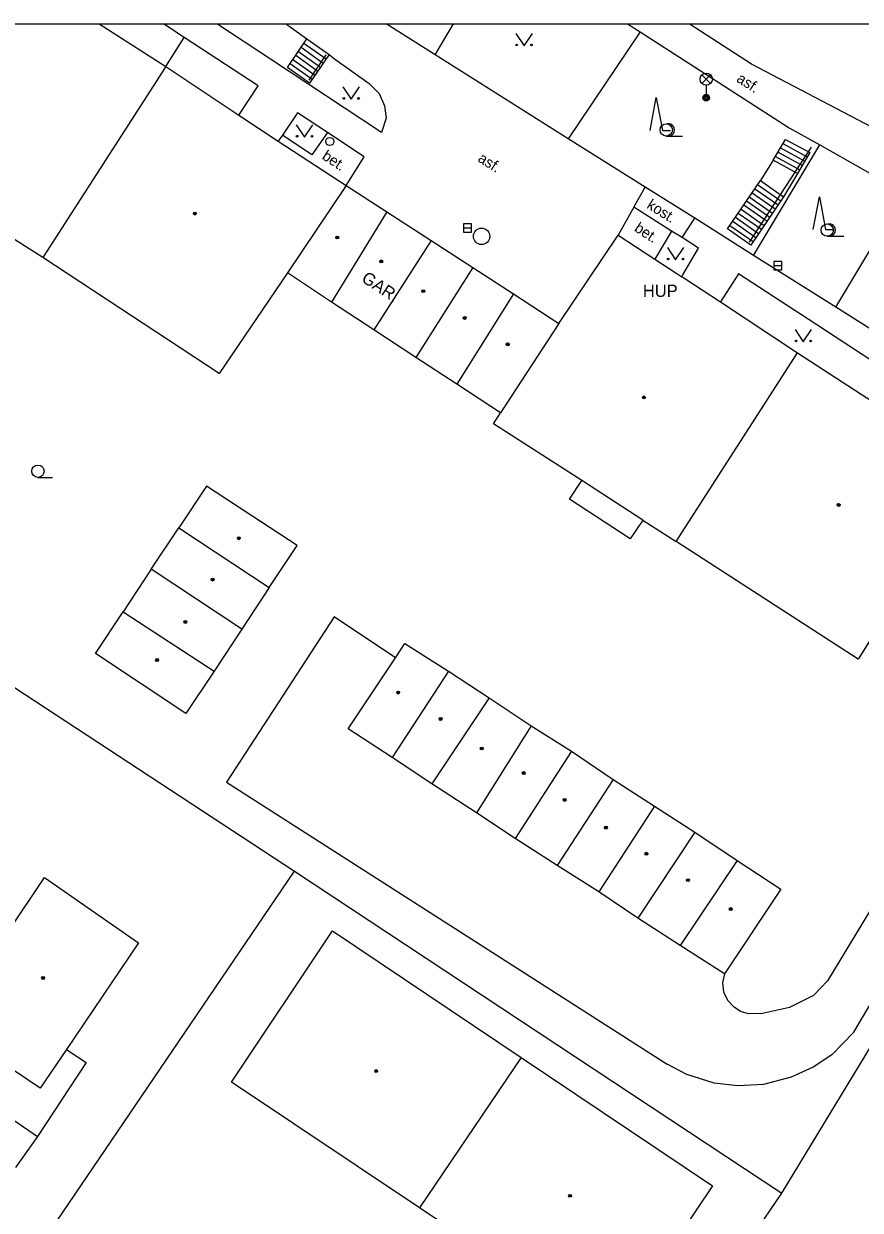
# Model space of a CAD drawing. Extents: x -600309 to -598967, y -1161267 to -1160292.
# Drawn here: x -600216.3 to -600165.3, y -1160364.6 to -1160292.3 of the extents above; entities that cross this region are included whole.
import ezdxf

# ---------------------------------------------------------------- set-up
doc = ezdxf.new("R2010")
doc.units = 0
for name, color, linetype in [('Level 10', 7, 'Continuous'), ('Level 11', 7, 'Continuous'), ('Level 21', 7, 'Continuous'), ('Level 27', 7, 'Continuous'), ('Level 31', 7, 'Continuous'), ('Level 33', 7, 'Continuous'), ('Level 36', 7, 'Continuous'), ('Level 39', 7, 'Continuous'), ('Level 40', 7, 'Continuous'), ('Level 41', 7, 'Continuous'), ('Level 5', 7, 'Continuous'), ('Level 7', 7, 'Continuous'), ('Level 9', 7, 'Continuous'), ('Vrstva 63', 7, 'Continuous')]:
    doc.layers.add(name, color=color, linetype=linetype)

msp = doc.modelspace()

# ---------------------------------------------------------------- linework, layer by layer
at = {"layer": 'Level 10'}
for points in [[(-600145.64, -1160308.61), (-600159.8911, -1160301.1322), (-600171.94, -1160294.81), (-600175.7452, -1160292.3474)], [(-600165.7199, -1160353.77), (-600148.98, -1160325.47), (-600148.9, -1160325.34)], [(-600193.63, -1160330.9699), (-600197.36, -1160328.48), (-600203.9099, -1160338.56), (-600177.08, -1160355.73)], [(-600161.2, -1160340.56), (-600167.31, -1160350.6599), (-600168.18, -1160351.55), (-600169.64, -1160352.27), (-600171.28, -1160352.65), (-600172.13, -1160352.67), (-600172.62, -1160352.52), (-600173.01, -1160352.25)], [(-600173.59, -1160350.2199), (-600173.71, -1160350.77), (-600173.64, -1160351.33), (-600173.4, -1160351.84), (-600173.01, -1160352.25)], [(-600165.7199, -1160353.77), (-600167.05, -1160355.17), (-600168.2, -1160355.9099), (-600169.52, -1160356.53), (-600171.21, -1160356.96), (-600172.77, -1160357.05), (-600174.21, -1160356.88), (-600175.89, -1160356.36), (-600177.08, -1160355.73)]]:
    msp.add_lwpolyline(points, dxfattribs=at)
at = {"layer": 'Level 11'}
msp.add_line((-600206.49, -1160293.18), (-600207.7456, -1160292.3474), dxfattribs=at)
for points in [[(-600194.4699, -1160298.98), (-600201.24, -1160294.5), (-600204.4956, -1160292.3474)], [(-600200.2831, -1160292.3474), (-600200.17, -1160292.43), (-600199.02, -1160293.26), (-600197.67, -1160294.23), (-600197.33, -1160294.48), (-600195.23, -1160295.98)], [(-600150.02, -1160320.21), (-600166.81, -1160309.62), (-600171.83, -1160306.46), (-600175.4, -1160304.2), (-600178.42, -1160302.3), (-600183.1, -1160299.35), (-600191.2, -1160294.24), (-600194.1992, -1160292.3474)], [(-600179.4861, -1160292.3474), (-600178.72, -1160292.84), (-600169.65, -1160298.68), (-600167.79, -1160299.73), (-600162.62, -1160302.64), (-600161.0992, -1160303.4984), (-600154.69, -1160307.11), (-600145.11, -1160311.33)], [(-600207.6, -1160294.96), (-600206.49, -1160293.18)], [(-600203.17, -1160297.92), (-600201.99, -1160296.14), (-600206.49, -1160293.18)], [(-600200.2, -1160295.01), (-600199.02, -1160293.26)], [(-600199.2, -1160293.53), (-600197.85, -1160294.49)], [(-600199.53, -1160294.03), (-600198.18, -1160294.99)], [(-600199.37, -1160293.78), (-600198.02, -1160294.74)], [(-600197.67, -1160294.23), (-600198.85, -1160295.97)], [(-600200.04, -1160294.77), (-600198.69, -1160295.73)], [(-600199.87, -1160294.52), (-600198.52, -1160295.48)], [(-600199.7, -1160294.27), (-600198.35, -1160295.23)], [(-600198.85, -1160295.97), (-600200.2, -1160295.01)], [(-600195.23, -1160295.98), (-600194.61, -1160296.59), (-600194.29, -1160297.34), (-600194.18, -1160298.1), (-600194.4699, -1160298.98)], [(-600196.63, -1160302.2), (-600195.52, -1160300.45), (-600197.77, -1160298.97), (-600199.59, -1160297.78), (-600200.51, -1160299.13), (-600200.76, -1160299.5)], [(-600197.77, -1160298.97), (-600198.72, -1160300.34), (-600200.51, -1160299.13)], [(-600168.4, -1160300.2), (-600169.14, -1160301.47), (-600170.62, -1160300.66), (-600169.88, -1160299.39), (-600168.4, -1160300.2)], [(-600170.18, -1160299.91), (-600168.7, -1160300.72)], [(-600170.03, -1160299.65), (-600168.55, -1160300.46)], [(-600170.62, -1160300.66), (-600171.4, -1160301.9)], [(-600170.48, -1160300.43), (-600169, -1160301.24)], [(-600170.33, -1160300.17), (-600168.85, -1160300.98)], [(-600169.14, -1160301.47), (-600169.99, -1160302.89)], [(-600173.4, -1160304.84), (-600171.4, -1160301.9), (-600169.99, -1160302.89), (-600171.99, -1160305.83), (-600173.4, -1160304.84)], [(-600171.57, -1160302.15), (-600170.16, -1160303.14)], [(-600179.11, -1160303.52), (-600178.42, -1160302.3)], [(-600172.08, -1160302.89), (-600170.67, -1160303.88)], [(-600171.91, -1160302.64), (-600170.5, -1160303.63)], [(-600171.74, -1160302.4), (-600170.33, -1160303.39)], [(-600176.81, -1160304.98), (-600179.11, -1160303.52), (-600180.07, -1160305.2199)], [(-600172.58, -1160303.64), (-600171.17, -1160304.63)], [(-600172.41, -1160303.39), (-600171, -1160304.38)], [(-600172.24, -1160303.14), (-600170.83, -1160304.13)], [(-600176.17, -1160305.38), (-600175.4, -1160304.2)], [(-600172.92, -1160304.13), (-600171.51, -1160305.12)], [(-600172.75, -1160303.88), (-600171.34, -1160304.87)], [(-600176.81, -1160304.98), (-600177.84, -1160306.68)], [(-600176.12, -1160307.65), (-600175.18, -1160306.01), (-600176.17, -1160305.38), (-600176.81, -1160304.98)], [(-600173.26, -1160304.63), (-600171.85, -1160305.62)], [(-600173.09, -1160304.38), (-600171.68, -1160305.37)], [(-600176.18, -1160307.76), (-600176.12, -1160307.65)], [(-600168.02, -1160310.64), (-600172.74, -1160307.58), (-600173.83, -1160309.28)], [(-600164.51, -1160315.4099), (-600163.39, -1160313.69), (-600168.02, -1160310.64)], [(-600178.57, -1160322.58), (-600179.34, -1160323.7199), (-600183.03, -1160321.31), (-600182.28, -1160320.18)], [(-600199.77, -1160343.98), (-600170.09, -1160363.59)], [(-600213.65, -1160354.83), (-600212.46, -1160355.62), (-600215.43, -1160360.13)], [(-600216.81, -1160359.18), (-600215.43, -1160360.13)], [(-600215.43, -1160360.13), (-600216.75, -1160362.03)]]:
    msp.add_lwpolyline(points, dxfattribs=at)
at = {"layer": 'Level 21'}
msp.add_line((-600191.2, -1160294.24), (-600190.0877, -1160292.3474), dxfattribs=at)
for points in [[(-600178.72, -1160292.84), (-600183.1, -1160299.35)], [(-600171.83, -1160306.46), (-600167.79, -1160299.73)], [(-600166.81, -1160309.62), (-600162.62, -1160302.64)]]:
    msp.add_lwpolyline(points, dxfattribs=at)
at = {"layer": 'Level 27'}
for p, q in [((-600189.49, -1160304.79), (-600188.99, -1160304.79)), ((-600170.59, -1160307.08), (-600170.09, -1160307.08))]:
    msp.add_line(p, q, dxfattribs=at)
for points in [[(-600189.49, -1160305.04), (-600188.99, -1160305.04), (-600188.99, -1160304.54), (-600189.49, -1160304.54)], [(-600170.59, -1160307.33), (-600170.09, -1160307.33), (-600170.09, -1160306.83), (-600170.59, -1160306.83)]]:
    msp.add_lwpolyline(points, close=True, dxfattribs=at)
msp.add_circle((-600188.38, -1160305.3), 0.5, dxfattribs=at)
at = {"layer": 'Level 31'}
msp.add_circle((-600197.62, -1160299.52), 0.25, dxfattribs=at)
at = {"layer": 'Level 33'}
for p, q in [((-600174.965, -1160295.99), (-600174.435, -1160295.46)), ((-600174.965, -1160295.46), (-600174.435, -1160295.99)), ((-600174.7, -1160296.1), (-600174.7, -1160296.85))]:
    msp.add_line(p, q, dxfattribs=at)
for centre, radius in [((-600174.7, -1160295.725), 0.375), ((-600174.7, -1160296.85), 0.2), ((-600174.7, -1160296.85), 0.1445), ((-600174.7, -1160296.85), 0.0876)]:
    msp.add_circle(centre, radius, dxfattribs=at)
at = {"layer": 'Level 36'}
for p, q in [((-600177.14, -1160299.195), (-600176.14, -1160299.195)), ((-600167.33, -1160305.295), (-600166.33, -1160305.295)), ((-600215.39, -1160319.985), (-600214.515, -1160319.985))]:
    msp.add_line(p, q, dxfattribs=at)
for points in [[(-600186.29, -1160292.94), (-600185.79, -1160293.69), (-600185.29, -1160292.94)], [(-600196.82, -1160296.2), (-600196.32, -1160296.95), (-600195.82, -1160296.2)], [(-600178.119, -1160298.848), (-600177.744, -1160296.848), (-600177.369, -1160298.848), (-600176.869, -1160298.848)], [(-600199.66, -1160298.5), (-600199.16, -1160299.25), (-600198.66, -1160298.5)], [(-600168.189, -1160304.888), (-600167.814, -1160302.888), (-600167.439, -1160304.888), (-600166.939, -1160304.888)], [(-600177.07, -1160305.98), (-600176.57, -1160306.73), (-600176.07, -1160305.98)], [(-600169.29, -1160310.97), (-600168.79, -1160311.72), (-600168.29, -1160310.97)]]:
    msp.add_lwpolyline(points, dxfattribs=at)
for centre, radius in [((-600186.2402, -1160293.6398), 0.05), ((-600185.3408, -1160293.6398), 0.05), ((-600196.7702, -1160296.8998), 0.05), ((-600195.8708, -1160296.8998), 0.05), ((-600177.14, -1160298.8196), 0.375), ((-600199.6102, -1160299.1998), 0.05), ((-600198.7108, -1160299.1998), 0.05), ((-600167.33, -1160304.9196), 0.375), ((-600177.0202, -1160306.6798), 0.05), ((-600176.1208, -1160306.6798), 0.05), ((-600169.2402, -1160311.6698), 0.05), ((-600168.3408, -1160311.6698), 0.05), ((-600215.3901, -1160319.6099), 0.375)]:
    msp.add_circle(centre, radius, dxfattribs=at)
for centre in [(-600177.015, -1160298.8196), (-600167.205, -1160304.9196)]:
    msp.add_arc(centre, 0.375, 260.405931, 99.594069, dxfattribs=at)
at = {"layer": 'Level 39'}
for centre, radius in [((-600205.84, -1160303.9099), 0.09), ((-600205.84, -1160303.9099), 0.0398), ((-600197.17, -1160305.37), 0.09), ((-600197.17, -1160305.37), 0.0398), ((-600194.49, -1160306.83), 0.09), ((-600194.49, -1160306.83), 0.0398), ((-600191.93, -1160308.64), 0.09), ((-600191.93, -1160308.64), 0.0398), ((-600189.4099, -1160310.27), 0.09), ((-600189.4099, -1160310.27), 0.0398), ((-600186.79, -1160311.88), 0.09), ((-600186.79, -1160311.88), 0.0398), ((-600178.5, -1160315.11), 0.09), ((-600178.5, -1160315.11), 0.0398), ((-600166.64, -1160321.6599), 0.09), ((-600166.64, -1160321.6599), 0.0398), ((-600203.1599, -1160323.69), 0.09), ((-600203.1599, -1160323.69), 0.0398), ((-600204.76, -1160326.21), 0.09), ((-600204.76, -1160326.21), 0.0398), ((-600206.4099, -1160328.79), 0.09), ((-600206.4099, -1160328.79), 0.0398), ((-600208.14, -1160331.11), 0.09), ((-600208.14, -1160331.11), 0.0398), ((-600193.46, -1160333.09), 0.09), ((-600193.46, -1160333.09), 0.0398), ((-600190.88, -1160334.7), 0.09), ((-600190.88, -1160334.7), 0.0398), ((-600188.37, -1160336.5), 0.09), ((-600188.37, -1160336.5), 0.0398), ((-600185.81, -1160338), 0.09), ((-600185.81, -1160338), 0.0398), ((-600183.33, -1160339.63), 0.09), ((-600183.33, -1160339.63), 0.0398), ((-600180.81, -1160341.32), 0.09), ((-600180.81, -1160341.32), 0.0398), ((-600178.34, -1160342.9099), 0.09), ((-600178.34, -1160342.9099), 0.0398), ((-600175.82, -1160344.52), 0.09), ((-600175.82, -1160344.52), 0.0398), ((-600173.21, -1160346.28), 0.09), ((-600173.21, -1160346.28), 0.0398), ((-600215.08, -1160350.48), 0.09), ((-600215.08, -1160350.48), 0.0398), ((-600194.8, -1160356.15), 0.09), ((-600194.8, -1160356.15), 0.0398), ((-600182.99, -1160363.75), 0.09), ((-600182.99, -1160363.75), 0.0398)]:
    msp.add_circle(centre, radius, dxfattribs=at)
at = {"layer": 'Level 5'}
msp.add_line((-600211.6584, -1160292.3474), (-600207.6, -1160294.96), dxfattribs=at)
for points in [[(-600207.6, -1160294.96), (-600215.1, -1160306.58)], [(-600207.6, -1160294.96), (-600203.17, -1160297.92)], [(-600203.17, -1160297.92), (-600200.76, -1160299.5)], [(-600200.76, -1160299.5), (-600196.63, -1160302.2)], [(-600196.63, -1160302.2), (-600200.2, -1160307.53)], [(-600196.63, -1160302.2), (-600194.14, -1160303.81)], [(-600194.14, -1160303.81), (-600197.51, -1160309.3)], [(-600194.14, -1160303.81), (-600191.45, -1160305.56)], [(-600215.1, -1160306.58), (-600217.9, -1160304.83)], [(-600191.45, -1160305.56), (-600194.94, -1160310.99)], [(-600191.45, -1160305.56), (-600188.9099, -1160307.2)], [(-600183.67, -1160310.6), (-600180.07, -1160305.2199)], [(-600180.07, -1160305.2199), (-600177.84, -1160306.68), (-600176.49, -1160307.56)], [(-600204.35, -1160313.6599), (-600215.1, -1160306.58)], [(-600188.9099, -1160307.2), (-600192.38, -1160312.68)], [(-600188.9099, -1160307.2), (-600186.44, -1160308.81)], [(-600200.2, -1160307.53), (-600204.35, -1160313.6599)], [(-600197.51, -1160309.3), (-600200.2, -1160307.53)], [(-600176.49, -1160307.56), (-600176.18, -1160307.76)], [(-600176.18, -1160307.76), (-600176.07, -1160307.83)], [(-600176.07, -1160307.83), (-600173.83, -1160309.28)], [(-600194.94, -1160310.99), (-600197.51, -1160309.3)], [(-600186.44, -1160308.81), (-600189.89, -1160314.31)], [(-600186.44, -1160308.81), (-600183.67, -1160310.6)], [(-600173.83, -1160309.28), (-600169.15, -1160312.4)], [(-600183.67, -1160310.6), (-600187.23, -1160316.06)], [(-600192.38, -1160312.68), (-600194.94, -1160310.99)], [(-600189.89, -1160314.31), (-600192.38, -1160312.68)], [(-600176.53, -1160323.89), (-600169.15, -1160312.4)], [(-600169.15, -1160312.4), (-600164.51, -1160315.4099)], [(-600187.23, -1160316.06), (-600189.89, -1160314.31)], [(-600187.65, -1160316.7199), (-600187.23, -1160316.06)], [(-600182.28, -1160320.18), (-600187.65, -1160316.7199)], [(-600178.57, -1160322.58), (-600182.28, -1160320.18)], [(-600205.13, -1160320.51), (-600206.81, -1160323.05)], [(-600199.61, -1160324.14), (-600205.13, -1160320.51)], [(-600208.49, -1160325.58), (-600206.81, -1160323.05)], [(-600206.81, -1160323.05), (-600201.31, -1160326.69)], [(-600178.57, -1160322.58), (-600176.53, -1160323.89)], [(-600165.46, -1160331.05), (-600176.53, -1160323.89)], [(-600201.31, -1160326.69), (-600199.61, -1160324.14)], [(-600208.49, -1160325.58), (-600210.2, -1160328.18)], [(-600202.98, -1160329.23), (-600208.49, -1160325.58)], [(-600201.31, -1160326.69), (-600202.98, -1160329.23)], [(-600211.89, -1160330.7199), (-600210.2, -1160328.18)], [(-600210.2, -1160328.18), (-600204.67, -1160331.78)], [(-600202.98, -1160329.23), (-600204.67, -1160331.78)], [(-600193.63, -1160330.9699), (-600193.05, -1160330.11)], [(-600193.05, -1160330.11), (-600190.39, -1160331.78)], [(-600164.7, -1160329.86), (-600165.46, -1160331.05)], [(-600206.39, -1160334.36), (-600211.89, -1160330.7199)], [(-600196.5, -1160335.31), (-600193.63, -1160330.9699)], [(-600204.67, -1160331.78), (-600206.39, -1160334.36)], [(-600190.39, -1160331.78), (-600193.83, -1160337.04)], [(-600190.39, -1160331.78), (-600187.92, -1160333.42)], [(-600187.92, -1160333.42), (-600191.4, -1160338.6599)], [(-600187.92, -1160333.42), (-600185.36, -1160335.11)], [(-600193.83, -1160337.04), (-600196.5, -1160335.31)], [(-600185.36, -1160335.11), (-600188.68, -1160340.4099)], [(-600185.36, -1160335.11), (-600182.9, -1160336.67)], [(-600182.9, -1160336.67), (-600186.33, -1160341.98)], [(-600182.9, -1160336.67), (-600180.36, -1160338.39)], [(-600191.4, -1160338.6599), (-600193.83, -1160337.04)], [(-600188.68, -1160340.4099), (-600191.4, -1160338.6599)], [(-600180.36, -1160338.39), (-600183.78, -1160343.62)], [(-600180.36, -1160338.39), (-600177.85, -1160340.02)], [(-600186.33, -1160341.98), (-600188.68, -1160340.4099)], [(-600177.85, -1160340.02), (-600181.24, -1160345.23)], [(-600177.85, -1160340.02), (-600175.4, -1160341.59)], [(-600175.4, -1160341.59), (-600178.86, -1160346.83)], [(-600175.4, -1160341.59), (-600172.81, -1160343.32)], [(-600183.78, -1160343.62), (-600186.33, -1160341.98)], [(-600172.81, -1160343.32), (-600176.28, -1160348.5)], [(-600172.81, -1160343.32), (-600170.1599, -1160345.07)], [(-600181.24, -1160345.23), (-600183.78, -1160343.62)], [(-600219.44, -1160350.9699), (-600214.99, -1160344.36)], [(-600214.99, -1160344.36), (-600209.27, -1160348.34)], [(-600178.86, -1160346.83), (-600181.24, -1160345.23)], [(-600170.1599, -1160345.07), (-600173.59, -1160350.2199)], [(-600176.28, -1160348.5), (-600178.86, -1160346.83)], [(-600203.6, -1160356.82), (-600197.45, -1160347.61)], [(-600197.45, -1160347.61), (-600185.9699, -1160355.32)], [(-600209.27, -1160348.34), (-600213.65, -1160354.83)], [(-600173.59, -1160350.2199), (-600176.28, -1160348.5)], [(-600215.25, -1160357.2), (-600221.02, -1160353.31)], [(-600213.65, -1160354.83), (-600215.25, -1160357.2)], [(-600185.9699, -1160355.32), (-600192.17, -1160364.48)], [(-600185.9699, -1160355.32), (-600174.33, -1160363.14)], [(-600192.17, -1160364.48), (-600203.6, -1160356.82)], [(-600174.33, -1160363.14), (-600180.49, -1160372.35)], [(-600180.49, -1160372.35), (-600192.17, -1160364.48)]]:
    msp.add_lwpolyline(points, dxfattribs=at)
at = {"layer": 'Level 7'}
for points in [[(-600221.27, -1160329.87), (-600199.77, -1160343.98)], [(-600223.07, -1160378.32), (-600214.62, -1160365.87), (-600199.77, -1160343.98)], [(-600170.09, -1160363.59), (-600163.92, -1160353.4099)], [(-600177.18, -1160374.01), (-600170.09, -1160363.59)]]:
    msp.add_lwpolyline(points, dxfattribs=at)
at = {"layer": 'Level 9'}
for points in [[(-600197.86, -1160294.24), (-600198.9, -1160295.79)], [(-600168.31, -1160299.87), (-600172.09, -1160305.66)]]:
    msp.add_lwpolyline(points, dxfattribs=at)
at = {"layer": 'Vrstva 63'}
msp.add_lwpolyline([(-600308.541, -1160292.3474), (-598967.1085, -1160292.3474), (-598967.1085, -1161267.0314), (-600308.541, -1161267.0314)], close=True, dxfattribs=at)

# ---------------------------------------------------------------- texts
at = {"layer": 'Level 40'}
for s, rotation, p in [('asf.', 327.235392, (-600172.91, -1160295.84)), ('bet.', 326.734339, (-600198.15, -1160300.55)), ('asf.', 327.760964, (-600188.66, -1160300.7)), ('kost.', 327.760964, (-600178.37, -1160303.54)), ('bet.', 326.734339, (-600179.13, -1160304.94))]:
    msp.add_text(s, height=0.65, rotation=rotation, dxfattribs=at).set_placement(p)
at = {"layer": 'Level 41'}
msp.add_text('GAR.', height=0.75, rotation=326.463953, dxfattribs=at).set_placement((-600195.75, -1160308.01))
msp.add_text('HUP', height=0.75, dxfattribs=at).set_placement((-600178.56, -1160308.99))

doc.saveas('drawing.dxf')
